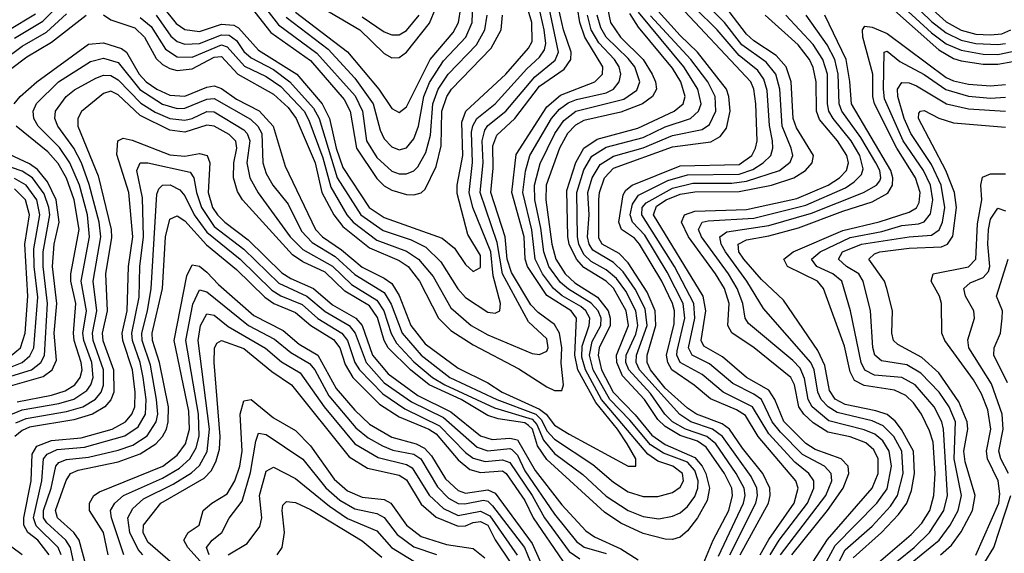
# Model space of a CAD drawing. Header units: inches. Extents: x 501365 to 657855, y 482276 to 547543.
# Tile 561 of 656: x 592604 to 595267, y 505834 to 507278. Entities that reach past the tile are written whole.
import ezdxf

# ---------------------------------------------------------------- set-up
doc = ezdxf.new("R2010")
doc.units = ezdxf.units.IN
doc.header["$MEASUREMENT"] = 0
doc.layers.add('A5590', color=7, linetype='Continuous')

msp = doc.modelspace()

# ---------------------------------------------------------------- linework, layer by layer
at = {"layer": 'A5590', "color": 5}
for points, elevation in [([(594181.2, 507370), (594202, 507270), (594228.8, 507230), (594290, 507169.7), (594315, 507130), (594323.7, 507110), (594326, 507090), (594315.8, 507070), (594288.2, 507050), (594230, 507027.6), (594130, 507005.2), (594107.5, 506992.5), (594085.6, 506970), (594063.8, 506930), (594027.6, 506830), (594027.3, 506790), (594042.9, 506670), (594054.4, 506630), (594079.4, 506590), (594105.4, 506565.4), (594167.1, 506527.1), (594195.3, 506490), (594201.3, 506470), (594200.9, 506450), (594171.6, 506390), (594168.2, 506370), (594177.7, 506330), (594209.5, 506270), (594268.7, 506208.7), (594313.7, 506153.7), (594350, 506128.1), (594430, 506093.6), (594449.8, 506070), (594459.9, 506050), (594469.8, 506010), (594462.9, 505977.1), (594437.5, 505930), (594410, 505894.7), (594390, 505877.9), (594370, 505871.7), (594350, 505872), (594290, 505887.5), (594230, 505915.5), (594185.4, 505945.4), (594030, 506087.5), (594004.5, 506124.5), (593991.1, 506170), (593980.2, 506180.2), (593970, 506187.1), (593898.2, 506198.2), (593870, 506207.1), (593798, 506250), (593711.5, 506290), (593660.6, 506330), (593600.5, 506390), (593589.8, 506410), (593571.6, 506471.6), (593550, 506503.3), (593483.3, 506543.3), (593430, 506594.9), (593370, 506622.5), (593341.3, 506641.3), (593206.4, 506790), (593192.5, 506812.5), (593182.5, 506850), (593183, 506890), (593191.2, 506930), (593188.6, 506948.6), (593170, 506967.3), (593130, 506989.5), (593110, 506992.2), (593050, 506973), (593010, 506978.8), (592930, 507018.4), (592870, 507074.8), (592850, 507084), (592830, 507078.2), (592770.5, 507029.5), (592760.7, 507010), (592761.1, 506990), (592815.6, 506855.6), (592851.3, 506710), (592852, 506688), (592835.6, 506590), (592840.3, 506490), (592826.9, 506430), (592828.3, 506410), (592857.2, 506330), (592858.2, 506270), (592850.7, 506249.3), (592834.3, 506230), (592800.3, 506210), (592750, 506195.2), (592630, 506175.6), (592610, 506166.6), (592590.9, 506150)], 3120), ([(592588.4, 507050), (592605.2, 507070), (592650.1, 507109.9), (592790, 507211.6), (592830, 507214.7), (592879.5, 507199.5), (592892.2, 507190), (592927.2, 507130), (592946, 507110), (592974.9, 507090), (593010, 507073.9), (593050, 507071.2), (593110, 507095.2), (593130, 507098.8), (593150, 507091.7), (593190, 507062.3), (593251.5, 507031.5), (593289.6, 506990), (593321.7, 506881.7), (593404.2, 506710), (593422.5, 506690), (593474.6, 506654.6), (593530, 506608.2), (593590, 506578.8), (593610, 506564), (593630, 506531.2), (593661.7, 506450), (593700.6, 506400.6), (593790, 506334.6), (593870, 506295.4), (593909.2, 506270), (594010, 506223.7), (594027.5, 506210), (594050, 506181), (594090, 506156.6), (594250, 506070.1), (594270.3, 506069.7), (594270.5, 506090), (594247.2, 506130), (594220.9, 506170), (594161.8, 506241.8), (594113.9, 506330), (594105.5, 506370), (594110.1, 506470.1), (594095.4, 506490), (594030, 506531.4), (593977.3, 506610), (593971.3, 506630), (593968, 506690), (593934.8, 506810), (593947.1, 506912.9), (594030, 507042), (594066.3, 507073.7), (594159.6, 507110), (594179.8, 507130), (594180.8, 507150), (594132.6, 507230), (594118.5, 507270), (594106, 507350)], 3180), ([(592990, 507313.6), (593027, 507267), (593050.8, 507250.8), (593090, 507245.9), (593150, 507265.4), (593183.2, 507263.2), (593195.9, 507255.9), (593250, 507195.2), (593353.4, 507130), (593421.8, 507050), (593442, 507010), (593460, 506930), (593477.6, 506877.6), (593549.5, 506769.5), (593590, 506742.9), (593746.7, 506686.7), (593779.9, 506659.9), (593810, 506615.3), (593830, 506596.8), (593850, 506607.4), (593850, 506639.5), (593816.3, 506696.3), (593787.4, 506807.4), (593787.3, 506830), (593802.1, 506910), (593799.6, 507000.4), (593810.4, 507030), (593919.1, 507130), (593979.8, 507200.2), (593990, 507219), (593989, 507270), (593962.2, 507362.2)], 3280), ([(593324.1, 507284.1), (593437.7, 507197.7), (593510, 507119.6), (593559.7, 507050), (593579, 506979), (593590, 506955.1), (593610, 506934.1), (593630, 506926), (593650, 506930.9), (593670, 506955.1), (593682.2, 506990), (593696.7, 507070), (593712.3, 507107.7), (593750, 507166), (593810.8, 507230), (593827.7, 507270), (593830.7, 507350)], 3360), ([(594692.7, 505830), (594789.2, 505950), (594831.4, 506010), (594846.7, 506050), (594844.3, 506070), (594825.5, 506090), (594755.1, 506115.1), (594730, 506130.7), (594670.5, 506190.5), (594646.6, 506250), (594630, 506275.6), (594569.9, 506310), (594505.2, 506365.2), (594454.4, 506394.4), (594446.9, 506410), (594459.8, 506490), (594452.4, 506530), (594318.5, 506750), (594326.6, 506773.4), (594352.4, 506790), (594390, 506805.3), (594430, 506812.2), (594550, 506812.7), (594637.1, 506830), (594697.6, 506850), (594729.3, 506870), (594747.3, 506890), (594751.2, 506910), (594704.9, 506984.9), (594696.1, 507010), (594690.8, 507110), (594677, 507150), (594650, 507181.2), (594590, 507220.3), (594570, 507238.9), (594484.8, 507350)], 2920), ([(592590, 507227.6), (592666.2, 507273.8), (592710, 507316.8)], 3260), ([(592830, 507290.7), (592850, 507277.6), (592915.5, 507255.5), (592941.7, 507230), (592972.8, 507172.8), (592990, 507156.3), (593010, 507145.2), (593030, 507139.8), (593070, 507144.4), (593130, 507175.9), (593150, 507178), (593194, 507130), (593290, 507076.6), (593330, 507039.7), (593351.9, 507010), (593403.2, 506890), (593420.8, 506810), (593453.5, 506750), (593477.8, 506717.8), (593550, 506660.2), (593630, 506626.4), (593654.2, 506610), (593684.9, 506570), (593736.5, 506470), (593770, 506436.8), (593830, 506398.2), (593953.6, 506333.5), (594030, 506284.8), (594050, 506274.8), (594070, 506274.7), (594074.3, 506290), (594068.6, 506348.6), (594070.2, 506390.2), (594063.6, 506430), (594050, 506453.2), (594005.9, 506485.9), (593986.4, 506506.4), (593933.7, 506593.7), (593922.4, 506630), (593916.9, 506690), (593878.1, 506810), (593884.3, 506875.7), (593884, 506936), (593894.6, 506965.4), (593943.2, 507010), (594010, 507098.1), (594076.1, 507143.9), (594094.4, 507170), (594095.7, 507190), (594074.6, 507250), (594056.7, 507330)], 3220), ([(593250, 507334.1), (593303.6, 507263.6), (593407.5, 507187.5), (593511.5, 507071.5), (593530.9, 507030), (593541.6, 506950), (593570, 506905.2), (593610, 506868.3), (593630, 506861.1), (593650, 506860.9), (593670, 506869), (593680.7, 506879.3), (593702, 506918), (593714.6, 506965.4), (593721, 507050), (593735.3, 507090), (593762.9, 507130), (593839.6, 507210), (593862, 507250), (593868.6, 507290)], 3340), ([(593410, 507316.8), (593524.2, 507250), (593590, 507186.1), (593610, 507174.1), (593630, 507175.1), (593650, 507190.1), (593712, 507268), (593729.8, 507310)], 3420), ([(594606.8, 505830), (594630, 505871.8), (594698.9, 505970), (594709.6, 506010), (594703.1, 506030), (594601.1, 506150), (594566.6, 506206.6), (594542.6, 506222.6), (594472.1, 506252.1), (594428.4, 506288.5), (594367.7, 506330), (594356.9, 506350), (594353.7, 506370), (594374.5, 506454.5), (594374.9, 506490), (594369.6, 506510), (594340.7, 506570), (594280.4, 506670), (594267, 506687), (594232, 506710), (594224.7, 506730), (594236.5, 506803.5), (594243.7, 506816.3), (594260.4, 506830), (594390, 506882.2), (594550, 506885.6), (594584.1, 506910), (594594.5, 506930), (594598.2, 506950), (594595.3, 507050), (594589.4, 507090), (594581.4, 507110), (594374.6, 507330)], 2980), ([(595011.5, 507330), (595070, 507273.2), (595110, 507242.2), (595150, 507222.7), (595190, 507213.6), (595250, 507210.2), (595270, 507213.6)], 2860), ([(595045.8, 507330), (595110, 507271.6), (595150, 507248.9), (595190, 507238.9), (595230, 507236.3), (595260.4, 507239.6), (595284.5, 507250)], 2880), ([(592510, 507132.5), (592610, 507206.2), (592675.9, 507244.1), (592730, 507293.1)], 3240), ([(592530, 507107.8), (592623.1, 507176.9), (592690, 507217.1), (592783.7, 507290)], 3220), ([(592571.9, 507248.1), (592646.1, 507293.9)], 3280), ([(592573.1, 506206.9), (592610, 506222.1), (592710, 506239.3), (592750, 506250.9), (592785.3, 506274.7), (592796.1, 506290), (592802.2, 506310), (592798.7, 506350), (592776.9, 506410), (592774.6, 506430), (592784, 506490), (592769.8, 506570.2), (592792.5, 506690), (592786.9, 506750), (592765.1, 506830), (592739.3, 506890), (592711.6, 506931.6), (592654, 506990), (592642.3, 507010), (592640.5, 507030), (592649.5, 507050.5), (592708.8, 507110), (592795.5, 507164.5), (592830, 507173.5), (592870, 507161.5), (592928.5, 507088.5), (592990, 507048.8), (593030, 507037.8), (593050, 507038.1), (593110, 507062.5), (593130, 507064.4), (593228.4, 507008.4), (593248.2, 506990), (593258.8, 506970), (593261.1, 506890), (593270, 506861.9), (593288.4, 506830), (593330, 506779), (593365.6, 506705.6), (593394.7, 506674.7), (593456.7, 506636.7), (593510, 506588.5), (593590, 506539.4), (593608.4, 506508.4), (593637.9, 506430), (593690, 506370.2), (593767, 506310), (593894.1, 506250), (593999.8, 506210), (594015.5, 506195.5), (594030, 506165.4), (594050, 506143.1), (594154.2, 506074.2), (594210, 506026.1), (594250, 506000.2), (594290, 505987.7), (594330, 505987.5), (594370, 505998.8), (594390, 506013.1), (594399.1, 506030), (594396.4, 506050), (594370.3, 506070), (594330, 506082.9), (594302.6, 506102.6), (594177.9, 506250), (594134, 506330), (594124.7, 506364.7), (594125.4, 506394.6), (594144.2, 506450), (594145.5, 506470), (594135.4, 506490), (594121.9, 506501.9), (594071, 506531), (594047.3, 506550), (594017.5, 506590), (593998.4, 506630), (593989.1, 506709.1), (593964.6, 506810), (593972, 506868), (593984.1, 506910), (594042.3, 507010), (594064, 507036), (594087.4, 507052.6), (594110, 507061.8), (594190, 507079.9), (594210, 507089.6), (594225.7, 507110), (594229.7, 507130), (594225.4, 507150), (594212.3, 507170), (594170, 507214.8), (594149.8, 507250), (594139.5, 507290)], 3160), ([(592593, 506187), (592621.1, 506198.9), (592730, 506217.3), (592774.7, 506230), (592809.2, 506250.8), (592824.1, 506270), (592830.7, 506289.3), (592830.8, 506330), (592802.3, 506410), (592800.4, 506430), (592812.1, 506490), (592802.2, 506570), (592822.8, 506690), (592818.9, 506730), (592792.1, 506832.1), (592770.8, 506890), (592750.1, 506930.1), (592707.1, 506990), (592699.2, 507010), (592700.4, 507030), (592729.3, 507070), (592752, 507088), (592810, 507119.8), (592830, 507127.3), (592850, 507127), (592870, 507115), (592931.7, 507051.7), (592970, 507027.2), (593010, 507010.5), (593050, 507005.6), (593070, 507010), (593110, 507028.9), (593130, 507028.4), (593210, 506979.8), (593218.9, 506970), (593225.9, 506950), (593217.7, 506890), (593226.1, 506850), (593249.2, 506809.2), (593335.4, 506690), (593370, 506656.1), (593450, 506611.1), (593501.4, 506561.4), (593570, 506519.1), (593589, 506490), (593608.3, 506428.3), (593622.6, 506402.6), (593670, 506352.3), (593720, 506310), (593753.7, 506290), (593887.9, 506227.9), (593990, 506197.1), (594002.8, 506182.8), (594020.2, 506140.2), (594050, 506104.1), (594127, 506047), (594190, 505988.8), (594250, 505949.6), (594290, 505933.3), (594332.8, 505927.2), (594370, 505934.3), (594390, 505943.9), (594410, 505960.9), (594430, 505987.5), (594438, 506010), (594438.9, 506030), (594430, 506058.4), (594410, 506080.4), (594345.1, 506105.1), (594310, 506127.5), (594254.3, 506194.3), (594199.7, 506250), (594155.2, 506330), (594144.7, 506370), (594152.6, 506407.4), (594175.4, 506450), (594176.4, 506470), (594168.9, 506490), (594150, 506511), (594088.5, 506548.5), (594066.9, 506566.9), (594035.2, 506610), (594021.1, 506650), (594013.5, 506713.5), (593997.5, 506790), (593996.1, 506830), (594011.8, 506888.2), (594051.6, 506970), (594075.5, 507004.5), (594108.1, 507030), (594237.6, 507062.4), (594273, 507087), (594281.6, 507110), (594267.5, 507150), (594250, 507172.8), (594190.5, 507230), (594175.7, 507255.7), (594165.7, 507290)], 3140), ([(592930, 507284), (592959, 507259), (592997.8, 507197.8), (593030, 507177.3), (593070, 507176.5), (593150, 507209.3), (593164.6, 507204.6), (593212, 507152), (593270, 507123.9), (593310, 507096.5), (593373.2, 507030), (593386.2, 507006.2), (593423.5, 506903.5), (593445, 506825), (593488.4, 506750), (593505.7, 506730), (593570, 506680.8), (593650, 506651.1), (593682.6, 506630), (593722.6, 506582.6), (593770, 506498.4), (593825.3, 506450), (593870, 506425.2), (593990, 506374.6), (594010, 506371.9), (594030, 506380.6), (594033.4, 506390), (594030, 506414.6), (593980.3, 506460.3), (593909.8, 506589.8), (593895.3, 506675.3), (593849.5, 506810), (593857.1, 506890), (593854.3, 506950), (593861.6, 506978.4), (593870, 506991), (593918.4, 507030), (593996.8, 507123.2), (594052, 507168), (594061.1, 507190), (594035.8, 507310)], 3240), ([(592973.2, 507290), (593012.8, 507232.8), (593030, 507218.9), (593050, 507211.2), (593090, 507213.1), (593150, 507237), (593170, 507235.5), (593190, 507221.5), (593210, 507191.8), (593230, 507174.2), (593290, 507142.8), (593334.8, 507110), (593398.5, 507038.5), (593414.1, 507010), (593462.7, 506850), (593526.8, 506750), (593587.2, 506707.2), (593662.4, 506682.4), (593702.2, 506662.2), (593742.9, 506622.9), (593789.1, 506549.1), (593810, 506526), (593870, 506486.7), (593890, 506483.8), (593902.2, 506490), (593904.3, 506510), (593884.6, 506584.6), (593877.8, 506650), (593829.6, 506770), (593819.6, 506810), (593828.5, 506891.5), (593826.2, 506973.8), (593829.4, 506990.6), (593840.5, 507010), (593890, 507050.3), (593975.4, 507144.6), (594010, 507176.1), (594023.6, 507196.4), (594026.9, 507213.1), (594022.5, 507250), (594008.5, 507310)], 3260), ([(593230, 507311.1), (593283, 507243), (593390, 507167.2), (593481.8, 507061.9), (593497.6, 507030), (593514.8, 506930), (593570, 506848.4), (593590, 506828.3), (593610, 506816.6), (593650, 506804.6), (593670, 506803.8), (593690, 506809.4), (593700.4, 506819.6), (593730, 506880.1), (593743.8, 506936.1), (593746, 507030), (593758.8, 507070), (593771.8, 507090), (593879.2, 507200.8), (593906.5, 507250), (593910, 507290)], 3320), ([(593350, 507298), (593490.4, 507190.4), (593575, 507090), (593610, 507037.5), (593630, 507026.9), (593650, 507042), (593714, 507170), (593776.6, 507243.4), (593790.5, 507270), (593797.3, 507310)], 3380), ([(593530, 507285.3), (593590, 507245), (593610, 507236.4), (593630, 507236.7), (593650, 507248.8), (593684.7, 507290)], 3440), ([(594430, 505750.1), (594479.9, 505870), (594521.6, 505950), (594532, 505990), (594530, 506010), (594510.6, 506050), (594461, 506121), (594437.2, 506137.2), (594390, 506153), (594350, 506177.1), (594330, 506196.4), (594293.9, 506250), (594234.4, 506314.4), (594218.7, 506350), (594218.1, 506370), (594250.4, 506450), (594244.3, 506490), (594210, 506551.7), (594190, 506570.6), (594130, 506606.9), (594110, 506629.4), (594090.4, 506670), (594086.7, 506690), (594084.1, 506815.9), (594108.5, 506891.5), (594129.9, 506930.1), (594165.8, 506954.2), (594276.1, 506983.9), (594374.2, 507030), (594398, 507050), (594403.5, 507070), (594391.8, 507110), (594370, 507146.6), (594277.3, 507257.3), (594254.1, 507294.1)], 3080), ([(594494.1, 505825.9), (594561.8, 505970), (594565.7, 505990), (594563.4, 506010), (594541.9, 506050), (594486.8, 506130), (594462.8, 506150), (594404.8, 506170), (594369.6, 506190), (594348.9, 506210), (594310, 506266), (594251.5, 506330), (594243.6, 506350), (594244, 506370), (594270, 506426.5), (594275.9, 506450), (594270.8, 506490), (594243.4, 506543.4), (594217.8, 506577.8), (594190, 506601.2), (594150, 506623.1), (594130, 506642.4), (594116.2, 506670), (594112.7, 506690), (594111, 506810), (594130, 506871.1), (594151.6, 506908.4), (594190, 506932.5), (594290, 506959.3), (594350, 506987.4), (594417.8, 507010), (594440.3, 507030), (594446.7, 507050), (594438.3, 507090), (594400.1, 507150), (594278, 507298)], 3060), ([(594553, 505830), (594628.8, 505970), (594633.9, 505990), (594632.5, 506010), (594614.3, 506050), (594558.5, 506118.5), (594523.4, 506170), (594504, 506184), (594434.4, 506210), (594410, 506226.3), (594350, 506280.9), (594309.9, 506330.1), (594300.8, 506350), (594300.8, 506370), (594324.5, 506450), (594322.5, 506490), (594300.9, 506540.9), (594250, 506620), (594224.9, 506644.9), (594179.6, 506670), (594170, 506686.2), (594170.1, 506790.1), (594171.8, 506810), (594185.8, 506850), (594210, 506875.7), (594370, 506934.1), (594472.8, 506947.2), (594498.7, 506961.3), (594516, 506984), (594525.8, 507030), (594522.3, 507070), (594515.5, 507090), (594436.8, 507190), (594390, 507234.7), (594322.8, 507310)], 3020), ([(594633.9, 505830), (594658.4, 505870), (594734.7, 505970), (594751.9, 506010), (594751.5, 506030), (594738.2, 506050), (594700.8, 506080.8), (594630, 506156.8), (594585.9, 506230), (594507, 506270), (594450, 506317.9), (594390, 506350), (594381.7, 506370), (594382.1, 506382.1), (594402.7, 506470), (594398, 506510), (594355, 506595), (594294.8, 506694.8), (594261, 506730), (594255.4, 506750), (594261.1, 506778.9), (594277.3, 506802.7), (594357.1, 506842.9), (594410, 506858.3), (594550, 506860.1), (594587.2, 506872.8), (594615.1, 506890), (594635.2, 506910), (594640.9, 506930), (594639.7, 506950), (594631.5, 506991.5), (594625.8, 507085.8), (594616.5, 507116.5), (594600.1, 507140.1), (594550, 507180.8), (594490.3, 507250.3), (594430.2, 507310)], 2960), ([(594661.9, 505830), (594784, 505990), (594800.5, 506030), (594798.9, 506050), (594780.7, 506070), (594721.6, 506101.6), (594661.6, 506161.6), (594639.5, 506190), (594610, 506250.2), (594590, 506264.8), (594533.1, 506293.1), (594470, 506346.5), (594422.4, 506370), (594412.9, 506390), (594429.6, 506470), (594427.7, 506510), (594375, 506610), (594286.5, 506750), (594287.6, 506770), (594298.1, 506781.9), (594370, 506822.1), (594425, 506835), (594530, 506835.3), (594570, 506840.6), (594659.3, 506870), (594687.7, 506892.3), (594694.9, 506910), (594691, 506930), (594666.3, 506990), (594659.6, 507090), (594649.4, 507130), (594622.7, 507162.7), (594557.5, 507210), (594510, 507270.2), (594470.2, 507310)], 2940), ([(594749.3, 505810), (594788.5, 505871.5), (594910, 506010), (594925.9, 506050), (594925.6, 506090), (594914, 506114), (594892.6, 506132.6), (594850, 506149), (594790, 506162.1), (594750, 506186.9), (594724.6, 506210), (594711.3, 506230), (594699.4, 506290), (594690, 506310), (594590.1, 506390.1), (594530.5, 506430.5), (594519, 506450), (594523.1, 506510), (594509.8, 506550), (594485.9, 506590), (594412.4, 506690), (594393.8, 506730), (594401.8, 506750), (594430, 506759.4), (594570, 506764.5), (594705.9, 506794.1), (594790.2, 506830), (594821.3, 506850), (594840, 506870), (594845.5, 506890), (594841, 506910), (594816.1, 506950), (594767.6, 507007.6), (594758.8, 507030), (594758.4, 507110), (594750, 507148.2), (594740, 507170), (594709.6, 507209.6), (594620.5, 507290)], 2880), ([(594774.3, 505790), (594810, 505855.4), (594922.5, 505970), (594950, 506008.6), (594962.2, 506070), (594956, 506110), (594938.5, 506138.5), (594916.6, 506156.6), (594888.2, 506168.2), (594792.5, 506192.5), (594747.1, 506230), (594736.4, 506250), (594726.9, 506306.9), (594714.5, 506334.5), (594695.3, 506355.3), (594575.3, 506455.3), (594566.4, 506470), (594560.2, 506510), (594544.9, 506550), (594520.9, 506590), (594447.9, 506690), (594440, 506710), (594449.9, 506730), (594466.3, 506733.7), (594590, 506740.6), (594730, 506775.6), (594837.1, 506822.9), (594861.4, 506838.6), (594880.8, 506859.2), (594885.7, 506874.3), (594875.9, 506910), (594852.6, 506950), (594803.9, 507010), (594792.7, 507030), (594788.4, 507050), (594788.4, 507130), (594776, 507170), (594750, 507210.9), (594676.3, 507290)], 2860), ([(594809.4, 505790), (594836.7, 505843.3), (594910, 505907.2), (594958.9, 505961.1), (594978.1, 505990), (594993.7, 506050), (594989.8, 506110), (594968.5, 506150), (594939.3, 506179.3), (594910, 506192.4), (594814.7, 506214.7), (594790.2, 506230), (594771.5, 506250), (594763.1, 506270), (594752.6, 506330), (594743.9, 506350), (594616.1, 506496), (594571, 506570), (594512.6, 506650), (594501.6, 506670), (594497.6, 506690), (594516.6, 506703.4), (594630, 506721.1), (594745.6, 506754.4), (594886.5, 506810), (594921.7, 506830), (594930, 506841.7), (594933.2, 506850), (594930.3, 506870), (594919.8, 506890), (594878.7, 506958.7), (594827.7, 507030), (594820.1, 507050), (594818, 507130), (594808.3, 507170), (594787.5, 507210), (594730.7, 507290)], 2840), ([(594858.2, 505821.8), (594935.3, 505890), (594981.2, 505938.8), (595003.2, 505970), (595016, 506004), (595024.6, 506050), (595021.1, 506110), (594989.3, 506169.3), (594971.7, 506191.7), (594950, 506209.1), (594919.7, 506219.7), (594836.9, 506236.9), (594810, 506251.4), (594794.6, 506274.6), (594781.9, 506341.9), (594762.9, 506382.9), (594670, 506518.8), (594610, 506574.5), (594562.2, 506630), (594549, 506650), (594547.4, 506670), (594570, 506682.5), (594630, 506692.5), (594710, 506714.7), (594830, 506760), (594910, 506784.7), (594951.7, 506808.3), (594964.7, 506830), (594965.6, 506850), (594959.7, 506870), (594853.3, 507050), (594849.6, 507110.4), (594839.3, 507170), (594781.4, 507290)], 2820), ([(594961.5, 507310), (595090, 507196), (595130, 507172.4), (595150, 507166.5), (595210, 507157.2), (595250, 507157), (595290, 507165)], 2820), ([(594996.6, 507310), (595070, 507242.5), (595110, 507212.7), (595150, 507195.5), (595210, 507184.5), (595250, 507183.7), (595288, 507192)], 2840), ([(594524.6, 505830), (594595, 505970), (594599.6, 505990), (594597.9, 506010), (594582, 506042), (594505.2, 506150), (594477.5, 506170), (594419.2, 506190), (594389.1, 506209.1), (594280.3, 506330), (594271.2, 506350), (594272, 506370), (594300.7, 506450), (594295.3, 506495.3), (594268.3, 506548.3), (594235.7, 506595.7), (594210, 506620.8), (594154.3, 506654.3), (594144, 506670), (594139.8, 506690), (594143.8, 506750), (594140.5, 506810), (594152.4, 506850), (594173.7, 506886.3), (594210, 506908.9), (594290, 506930.9), (594370, 506964.4), (594450, 506980.3), (594470, 506993.9), (594487.2, 507030), (594485, 507070), (594464.7, 507110), (594418.8, 507170), (594310, 507288.5)], 3040), ([(594907.5, 505792.5), (595015.1, 505884.9), (595044.2, 505915.8), (595065.9, 505950), (595076.8, 505990), (595080.4, 506050), (595074.3, 506134.3), (595065.1, 506165.1), (595043.5, 506210), (595021.4, 506241.4), (595001.1, 506261.1), (594970, 506275.6), (594887.8, 506287.8), (594861.8, 506301.8), (594850, 506324.7), (594834.8, 506394.8), (594777.8, 506550), (594761.5, 506570), (594680.3, 506610), (594670.3, 506630), (594696.3, 506650), (594830, 506707.2), (594928.8, 506731.2), (595010, 506757), (595030, 506768.7), (595036.9, 506783.1), (595039.4, 506810), (595027.1, 506850), (594976.6, 506930), (594916.1, 507050), (594911.7, 507070), (594911.3, 507130), (594884.2, 507230), (594883.4, 507250), (594890, 507260.4), (594910, 507257.6), (594950, 507240.4), (595110, 507121.7), (595130, 507112), (595170, 507102.9), (595230, 507098.3), (595270, 507102.2)], 2780), ([(594938.3, 505781.6), (595023.4, 505850), (595064.7, 505890), (595103.4, 505950), (595113.2, 505990), (595102.5, 506170), (595098, 506190), (595077.8, 506230), (595026.1, 506290), (594990, 506309.6), (594916.4, 506316.4), (594889.5, 506329.5), (594879.7, 506350), (594851, 506490), (594827.7, 506570), (594803.1, 506590), (594759.9, 506610), (594745.7, 506630), (594769.3, 506650), (594850, 506688.2), (594935.5, 506704.5), (594990, 506720.6), (595034.6, 506725.4), (595050, 506730.6), (595067.8, 506752.2), (595073.8, 506790), (595067.6, 506830), (595048.2, 506870), (594993.9, 506950), (594943.3, 507063.3), (594940, 507090), (594942.5, 507190), (594950, 507192.7), (594984.9, 507164.9), (595050, 507129.2), (595108.8, 507088.8), (595170, 507070.7), (595230, 507065.8), (595270, 507068)], 2760), ([(594968.9, 505770), (595090.8, 505870), (595120.7, 505910), (595142.2, 505950), (595151.3, 505990), (595131.1, 506090), (595135.4, 506190), (595117.5, 506230), (595090.9, 506270), (595041.6, 506321.6), (595003.5, 506343.5), (594934.6, 506354.6), (594917.3, 506370), (594911.1, 506391.1), (594905.2, 506490), (594885.4, 506570), (594873.5, 506590), (594840.1, 506610), (594818.6, 506630), (594829, 506650), (594880.5, 506670), (595009.4, 506690.6), (595070, 506695.1), (595090.8, 506709.2), (595100.1, 506730), (595106.3, 506770), (595096.1, 506830), (595070, 506886.3), (595014.6, 506970), (594996.1, 507010), (594979.3, 507070), (594978.2, 507090), (594990, 507107.5), (595010, 507107.2), (595030, 507098.4), (595110.4, 507050.4), (595170, 507036.5), (595270, 507030.4)], 2740), ([(595094.9, 505830), (595124.4, 505855.6), (595150, 505891.8), (595181.1, 505950), (595188.5, 505990), (595161.4, 506081.4), (595157.6, 506110), (595168, 506170), (595166.5, 506190), (595144.2, 506244.2), (595090, 506321.9), (595043.7, 506363.7), (594978.7, 506398.7), (594967, 506410), (594963, 506430), (594964.7, 506490), (594949.6, 506550), (594942.7, 506570), (594900.3, 506630), (594916, 506644), (594930.4, 506649.6), (595010, 506659.6), (595097, 506663), (595113.4, 506670), (595128, 506692), (595138.1, 506770), (595132.3, 506810), (595108.6, 506870), (595034.7, 507010), (595035.5, 507024.5), (595040.4, 507030), (595050, 507032.3), (595090, 507011.1), (595130, 506998.5), (595270, 506986.9)], 2720), ([(592596.6, 506243.4), (592690, 506261.5), (592726.7, 506273.3), (592753, 506290), (592767.7, 506310), (592772.3, 506330), (592770.3, 506350), (592751.5, 506410), (592749.1, 506430), (592755.5, 506510), (592742.4, 506570), (592742.3, 506590), (592764.7, 506710), (592750.9, 506790), (592730, 506849.3), (592708.2, 506888.2), (592680.3, 506920.3), (592594.1, 506990)], 3180), ([(592683.7, 505830), (592653.2, 505870), (592625.8, 505890), (592614.7, 505910), (592615, 505930), (592634.7, 506030), (592637.9, 506102.1), (592650, 506123.5), (592690, 506138.9), (592770, 506146.1), (592853.5, 506170), (592890.2, 506190), (592907.1, 506210), (592914.8, 506230), (592916.3, 506270), (592908.6, 506330), (592882.8, 506410), (592880.9, 506430), (592894.5, 506490), (592897.9, 506610), (592910, 506690), (592899.1, 506810), (592866.8, 506913.2), (592869.4, 506950), (592883.3, 506956.7), (592908.2, 506951.8), (593010, 506912.3), (593050, 506908.1), (593090, 506915.6), (593110.5, 506910.5), (593117.8, 506890), (593113.7, 506810), (593125.5, 506770), (593139.2, 506750), (593158.5, 506730), (593221.9, 506681.9), (593312.7, 506592.7), (593337.1, 506577.2), (593398.5, 506550), (593450, 506506.3), (593513.3, 506470), (593530, 506450), (593557.9, 506370), (593600, 506320), (593680.8, 506260.8), (593770, 506217.1), (593850, 506151.4), (593881.5, 506141.5), (593930, 506145.4), (593950, 506140.7), (593997.8, 506057.8), (594070, 505964.9), (594134.7, 505894.7), (594158.2, 505878.2), (594230, 505846), (594276.6, 505816.6)], 3080), ([(592527.7, 506272.3), (592667.6, 506312.4), (592691.6, 506330), (592703.5, 506356.5), (592697.1, 506430), (592704, 506510), (592692.2, 506610), (592697.1, 506670), (592710.6, 506730), (592702.1, 506790), (592678.8, 506838.8), (592652.2, 506872.2), (592630, 506888), (592546.5, 506926.5)], 3220), ([(592716.3, 505830), (592707.5, 505850), (592648.4, 505908.4), (592641, 505930), (592663.2, 506030), (592667.9, 506090), (592677.9, 506102.1), (592705.5, 506114.5), (592779, 506121), (592888.5, 506151.5), (592924.2, 506175.8), (592944.2, 506210), (592946, 506250), (592937.7, 506310), (592929.8, 506350), (592908.9, 506410), (592907.2, 506430), (592926.6, 506526.6), (592928.6, 506610), (592938.7, 506690), (592935.6, 506795.6), (592920.5, 506870), (592929.2, 506890.8), (592950, 506890.5), (593064.8, 506864.8), (593075.2, 506850), (593082, 506810), (593095.2, 506770), (593130, 506718.6), (593210, 506656.6), (593304.9, 506564.9), (593380.2, 506530), (593430, 506488.3), (593494.8, 506450), (593510.8, 506430), (593541, 506350), (593590, 506295.5), (593663.7, 506243.7), (593750, 506201.7), (593841.3, 506121.3), (593870, 506111.4), (593930, 506117.6), (593934.8, 506114.8), (593950, 506099.3), (593970, 506057.1), (594050, 505940.1), (594110, 505865.9), (594130.6, 505850.6), (594190, 505833.9)], 3060), ([(592508.1, 506291.9), (592635.4, 506330), (592661, 506350), (592670.5, 506369.5), (592678.8, 506510), (592666.9, 506610), (592667, 506650), (592684.9, 506750), (592683, 506770), (592670, 506806.2), (592638.5, 506850), (592610, 506868.2), (592548.9, 506888.9)], 3240), ([(592570, 506333.7), (592610.2, 506349.8), (592631.6, 506368.4), (592642.1, 506390), (592652.8, 506527.2), (592642.8, 506610), (592642.1, 506657.9), (592657.8, 506750), (592650.1, 506790.1), (592621.5, 506830), (592590, 506848.2)], 3260), ([(595190, 505828.6), (595252.6, 505970), (595255, 505995), (595250.8, 506030), (595221.3, 506090), (595218.6, 506110), (595230.5, 506170), (595222.2, 506222.2), (595205.4, 506265.4), (595183.7, 506303.7), (595106, 506410), (595098.2, 506430), (595097.3, 506510), (595091.8, 506530), (595069.2, 506570), (595074.9, 506590), (595170, 506608.6), (595190, 506629.6), (595194.4, 506725.6), (595206.3, 506790), (595203.9, 506830), (595208.2, 506851.8), (595230, 506860.7), (595270, 506861)], 2680), ([(592575.4, 506364.6), (592606.2, 506390), (592618.8, 506430), (592625.9, 506530), (592617.9, 506670), (592630.1, 506750), (592619.5, 506790), (592590, 506819.7)], 3280), ([(592753.8, 505790), (592741, 505850), (592728.5, 505870), (592676.9, 505916.9), (592668.4, 505930), (592668.5, 505950), (592688.9, 506010), (592701.3, 506070), (592710, 506079.6), (592730, 506087.6), (592790, 506094.4), (592870, 506112.7), (592910, 506126.5), (592948.1, 506151.9), (592973, 506190), (592977.1, 506210), (592974.2, 506250), (592957.4, 506342.6), (592935.3, 506410), (592934.3, 506430), (592949.8, 506490), (592959.2, 506550), (592974.6, 506805.4), (592980.1, 506819.9), (592990.3, 506829.7), (593010.6, 506830.6), (593037, 506817), (593050, 506801.2), (593075.4, 506750), (593110, 506702.4), (593199.7, 506630), (593285.8, 506545.7), (593310.2, 506530.2), (593367.4, 506507.4), (593410, 506469.4), (593475, 506430), (593490.6, 506410), (593510.6, 506350.6), (593523.1, 506330), (593585.6, 506265.6), (593645.3, 506225.3), (593739.3, 506179.3), (593810, 506106.5), (593830, 506091.6), (593862.5, 506082.5), (593910, 506086.6), (593930, 506079.6), (593990.4, 505990.4), (594023.2, 505930), (594090, 505838.7), (594119.2, 505819.2)], 3040), ([(595278.4, 506050), (595257.8, 506090), (595252.6, 506110), (595263.9, 506170), (595261.2, 506210), (595232.4, 506292.4), (595170.9, 506390), (595168.8, 506411.2), (595186.7, 506470), (595184.7, 506490), (595162.5, 506530), (595157.8, 506550), (595174.4, 506565.6), (595210, 506580.3), (595223.9, 506596.1), (595227.7, 506610), (595222.4, 506670), (595224.2, 506710), (595230, 506738), (595250, 506767.8), (595270, 506760.5)], 2660), ([(592782.5, 505802.5), (592765, 505870), (592750, 505890.4), (592706.2, 505930), (592700.6, 505950), (592729, 506031), (592741.6, 506050), (592761.5, 506058.5), (592870, 506081.9), (592930, 506102.9), (592971.6, 506130), (592989.8, 506150), (593000.4, 506170), (593005.8, 506190), (593006.1, 506230), (592982, 506350), (592962.6, 506410), (592962.4, 506430), (592990.4, 506550), (592998.4, 506690), (593010, 506737.8), (593030, 506746.7), (593050, 506733.2), (593108.7, 506668.7), (593190, 506601.6), (593266.7, 506526.7), (593291, 506510), (593350, 506485.9), (593391, 506450), (593452.2, 506412.2), (593469.4, 506390), (593484.5, 506344.5), (593504.6, 506310), (593577.2, 506237.2), (593630, 506203), (593710, 506169.6), (593730, 506156.8), (593790, 506086.7), (593821.1, 506061.1), (593850, 506053), (593910, 506056.9), (593919.3, 506050), (593970, 505976.6), (593993.1, 505930), (594072.7, 505812.7)], 3020), ([(595275.5, 506295.5), (595238.9, 506370), (595239.5, 506390), (595256.5, 506430), (595261.6, 506470), (595261.8, 506490), (595246.2, 506530), (595277.3, 506630)], 2640), ([(592843.2, 505830), (592830.1, 505890), (592792.8, 505950), (592792.8, 505970), (592804.1, 505990), (592819.6, 506000.4), (592990.8, 506070), (593030, 506099.1), (593052.3, 506130), (593062.8, 506170), (593061.4, 506218.6), (593021.2, 506410), (593055.6, 506584.4), (593070, 506614.7), (593090, 506611.1), (593110, 506594.7), (593141.2, 506561.2), (593237.2, 506477.2), (593316.4, 506436.4), (593360.1, 506400.1), (593410.2, 506370.2), (593460.2, 506280.2), (593510, 506220.9), (593550, 506183), (593610, 506148), (593676.2, 506130), (593698.8, 506118.8), (593718.1, 506098.1), (593755.1, 506035.1), (593790, 506003.8), (593810, 505997.1), (593870, 506005.8), (593890, 505997), (593990, 505860.4), (594024.2, 505784.2)], 2980), ([(592885.3, 505830), (592851.9, 505930), (592849, 505950), (592860.7, 505970), (592884.1, 505990), (592990, 506037.4), (593035.6, 506064.4), (593063.8, 506090), (593081, 506119), (593089.4, 506150.6), (593087.8, 506210), (593053.1, 506410), (593072.3, 506507.7), (593090, 506547), (593110, 506541.8), (593222.5, 506450), (593293.4, 506413.4), (593337, 506377), (593387.6, 506347.6), (593401.8, 506330), (593440.4, 506260.4), (593513.4, 506173.4), (593546.2, 506146.2), (593584.8, 506124.8), (593613.5, 506113.5), (593670, 506101.8), (593688.5, 506090), (593733.5, 506013.5), (593763.6, 505983.6), (593790, 505968.9), (593807.5, 505967.5), (593858.1, 505978.1), (593870, 505975.4), (593882.7, 505962.7), (593968.8, 505850), (594010, 505750.7)], 2960), ([(592937, 505830), (592924.4, 505844.4), (592901.4, 505890), (592896.6, 505930), (592910, 505955.1), (592938.4, 505981.6), (593019.2, 506020.8), (593068.6, 506051.4), (593090, 506071.4), (593110.9, 506109.1), (593117.5, 506170), (593086.7, 506410), (593092.8, 506450), (593110, 506482.2), (593130, 506477.9), (593167.6, 506447.6), (593268.7, 506388.7), (593312.3, 506352.3), (593362.4, 506322.4), (593427.3, 506230), (593510, 506130.5), (593573.4, 506093.4), (593650, 506074.3), (593665.3, 506065.3), (593711.6, 505991.6), (593750, 505955.2), (593790, 505936.5), (593850, 505947.7), (593875.6, 505935.6), (593949.3, 505829.3)], 2940), ([(593065.1, 505765.1), (592950, 505864.3), (592937.4, 505890), (592938.2, 505910), (592985.7, 505970), (593102.9, 506037), (593122.2, 506057.8), (593135.6, 506084.4), (593143.9, 506116.1), (593146.2, 506150), (593129.5, 506350.5), (593130.6, 506389.4), (593137.3, 506402.7), (593150, 506410.1), (593210, 506388), (593285.5, 506325.5), (593339.4, 506290), (593495.3, 506095.3), (593544.7, 506064.7), (593630, 506045.2), (593650, 506032.9), (593690, 505967.4), (593730, 505931.5), (593790, 505907.3), (593810, 505908), (593830, 505917.6), (593850, 505919.7), (593870, 505910.3), (593890.3, 505870.3), (593930.2, 505810)], 2920), ([(593148.6, 505750), (593058.4, 505850), (593047.8, 505870), (593059.6, 505890), (593089, 505910), (593099.9, 505950), (593123.5, 505970), (593165.2, 505994.8), (593185.5, 506030), (593198.9, 506070), (593205.9, 506110), (593199.8, 506210), (593210, 506246.3), (593230, 506249.7), (593290, 506200.8), (593350, 506165.9), (593390, 506124.8), (593454.2, 506034.2), (593490, 506003.2), (593530, 505985.9), (593590, 505979.4), (593607.8, 505970), (593649.8, 505909.8), (593690, 505879.8), (593757.8, 505857.8), (593830, 505847.3), (593861.7, 505821.7)], 2880), ([(593115.9, 505830), (593109.4, 505850), (593124, 505870), (593150.3, 505890), (593170.8, 505929.2), (593205.2, 505974.8), (593227.7, 506052.3), (593242.2, 506137.8), (593250, 506158.7), (593270, 506155.2), (593370, 506088.8), (593431.5, 506011.5), (593470, 505977.7), (593510, 505954.4), (593570, 505941.4), (593590, 505931.1), (593625, 505885), (593670, 505851.4), (593731.2, 505831.2)], 2860), ([(593167.6, 505830), (593219.2, 505860.8), (593253.6, 505906.4), (593258.6, 505930), (593252.1, 505990), (593270, 506055.9), (593290, 506066.7), (593350, 506036.7), (593441.5, 505961.5), (593490, 505928.1), (593570, 505894.5), (593609.5, 505850), (593670, 505812.5)], 2840), ([(595270.2, 505330.2), (595246.9, 505390), (595191.5, 505471.5), (595171.9, 505491.9), (595123.8, 505523.8), (595110, 505542.4), (595071.2, 505690), (595070.3, 505709.7), (595084.3, 505730), (595170, 505772.4), (595214.2, 505810), (595238.5, 505850), (595284.3, 505990)], 2660), ([(593300.2, 505830), (593313.7, 505850), (593319.6, 505890), (593313.5, 505950), (593315.8, 505964.2), (593325.4, 505974.6), (593350, 505971.7), (593390, 505952.4), (593530, 505868.2), (593583.3, 505823.3)], 2820), ([(592557.9, 505870), (592610, 505831.1)], 3120)]:
    msp.add_lwpolyline(points, dxfattribs=dict(at, elevation=elevation))

doc.saveas('drawing.dxf')
